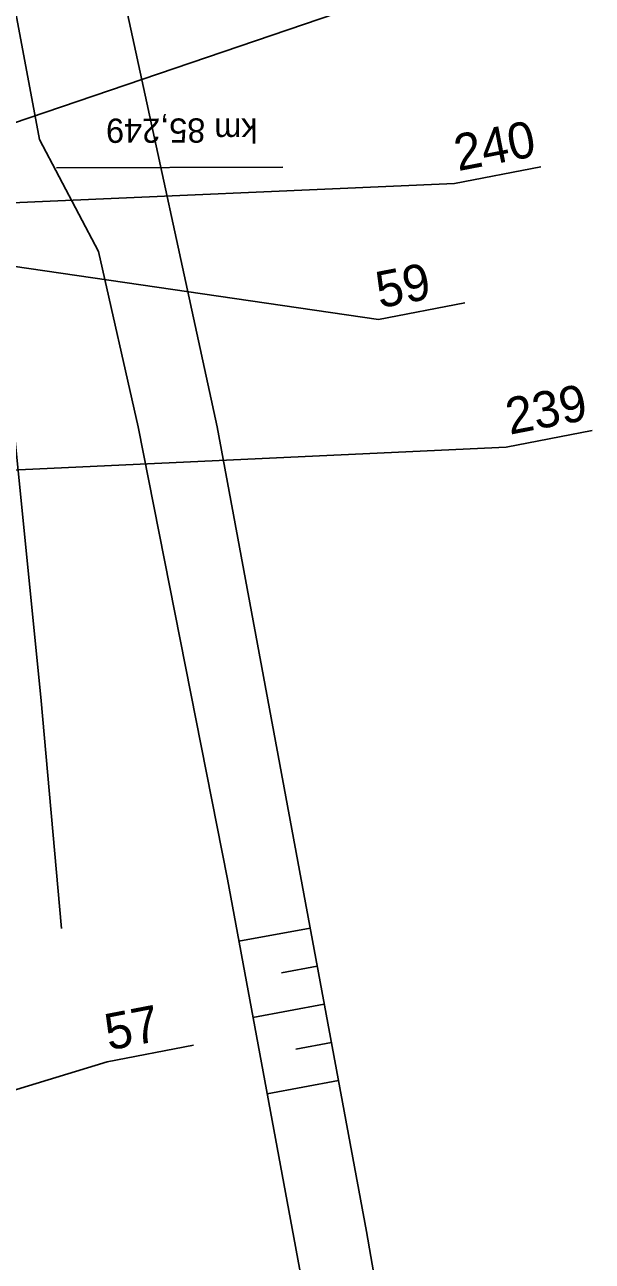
# Model space of a CAD drawing. Extents: x -545846 to -545044, y -1122650 to -1119108.
# Drawn here: x -545381.4 to -545352.2, y -1120243 to -1120179.3 of the extents above; entities that cross this region are included whole.
import ezdxf

# ---------------------------------------------------------------- set-up
doc = ezdxf.new("R2010")
doc.units = 0
for name, color, linetype in [('so180602', 7, 'Continuous'), ('Vrstva 10', 7, 'Continuous'), ('Vrstva 51', 7, 'Continuous'), ('Vrstva 62', 7, 'Continuous'), ('Vrstva 63', 7, 'Continuous')]:
    doc.layers.add(name, color=color, linetype=linetype)

msp = doc.modelspace()

# ---------------------------------------------------------------- linework, layer by layer
at = {"layer": 'Vrstva 10'}
msp.add_line((-545368.135, -1120186.618), (-545379.801, -1120186.648), dxfattribs=at)
at = {"layer": 'Vrstva 51'}
msp.add_lwpolyline([(-545379.54, -1120225.866), (-545380.611, -1120213.93), (-545383.231, -1120188.01)], dxfattribs=at)
at = {"layer": 'Vrstva 62'}
for points in [[(-545423.216, -1119917.425), (-545425.626, -1119923.902), (-545421.66, -1119936.357), (-545417.987, -1119968.93), (-545408.636, -1120019.429), (-545402.531, -1120045.967), (-545395.226, -1120081.877), (-545392.76, -1120102.085), (-545388.408, -1120138.929), (-545385.069, -1120161.88), (-545380.677, -1120185.181), (-545377.636, -1120190.956), (-545375.6, -1120199.999)], [(-545371.516, -1120199.999), (-545381.387, -1120154.552), (-545388.984, -1120092.348), (-545395.017, -1120062.684), (-545403.862, -1120025.812), (-545411.302, -1119985.582), (-545417.876, -1119943.114), (-545420.973, -1119925.302), (-545417.81, -1119919.208)], [(-545371.516, -1120199.999), (-545363.833, -1120241.478), (-545360.807, -1120258.917), (-545363.952, -1120261.391), (-545370.997, -1120223.316), (-545375.6, -1120199.999)], [(-545366.73, -1120225.836), (-545370.405, -1120226.516)], [(-545366.366, -1120227.802), (-545368.203, -1120228.143)], [(-545366.002, -1120229.769), (-545369.677, -1120230.45)], [(-545365.637, -1120231.735), (-545367.475, -1120232.076)], [(-545365.273, -1120233.702), (-545368.949, -1120234.383)]]:
    msp.add_lwpolyline(points, dxfattribs=at)
at = {"layer": 'Vrstva 63'}
for p, q in [((-545361.284, -1120177.277), (-545394.413, -1120188.57)), ((-545354.847, -1120186.591), (-545359.292, -1120187.455)), ((-545354.847, -1120186.591), (-545359.292, -1120187.455)), ((-545354.847, -1120186.591), (-545359.292, -1120187.455)), ((-545359.292, -1120187.455), (-545389.1, -1120188.765)), ((-545363.203, -1120194.472), (-545394.519, -1120189.9)), ((-545358.759, -1120193.608), (-545363.203, -1120194.472)), ((-545352.188, -1120200.18), (-545356.632, -1120201.044)), ((-545352.188, -1120200.18), (-545356.632, -1120201.044)), ((-545352.188, -1120200.18), (-545356.632, -1120201.044)), ((-545356.632, -1120201.044), (-545395.272, -1120202.855)), ((-545372.744, -1120231.872), (-545377.188, -1120232.736)), ((-545377.188, -1120232.736), (-545402.335, -1120240.427))]:
    msp.add_line(p, q, dxfattribs=at)

# ---------------------------------------------------------------- texts
at = {"layer": 'so180602'}
for s, p in [('240', (-545359.103, -1120186.819)), ('59', (-545363.142, -1120193.892)), ('239', (-545356.443, -1120200.408)), ('57', (-545377.113, -1120232.153))]:
    msp.add_text(s, height=1.875, rotation=10.99553, dxfattribs=at).set_placement(p)
at = {"layer": 'Vrstva 10'}
msp.add_text('km 85,249', height=1.25, rotation=180.14393, dxfattribs=at).set_placement((-545369.443, -1120184.089))

doc.saveas('drawing.dxf')
